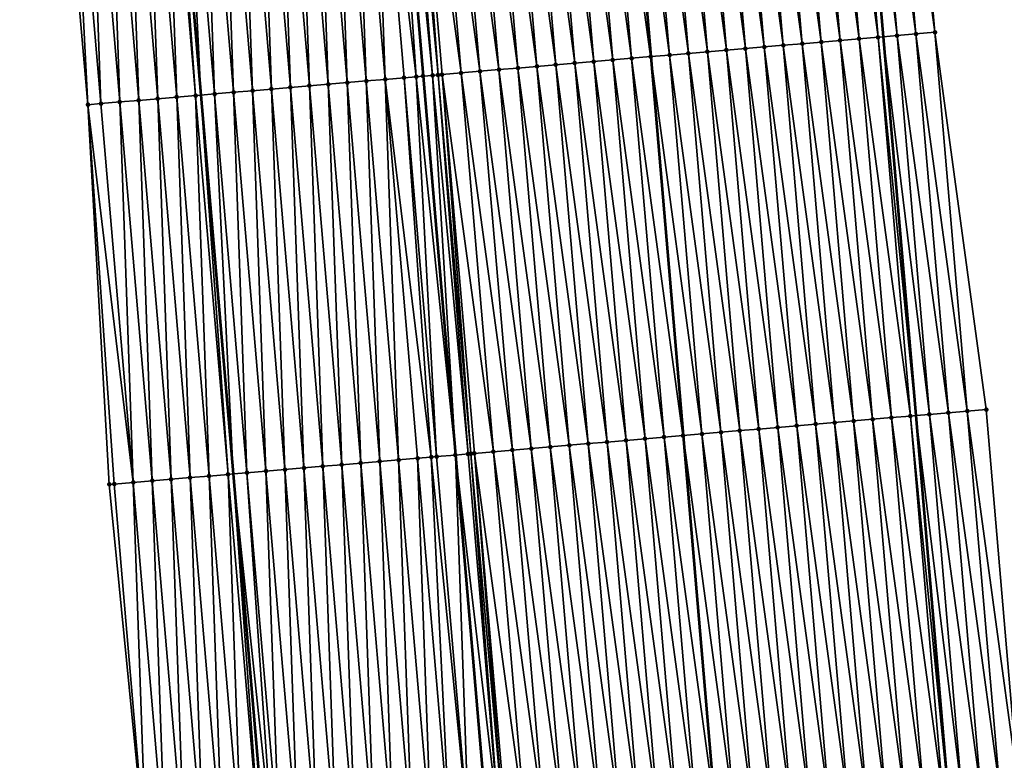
# Model space of a CAD drawing. Header units: feet. Extents: x 2010743 to 2022806, y 818705 to 837694.
# Tile 468 of 531: x 2011337 to 2011389, y 835294 to 835333. Entities that reach past the tile are written whole.
import ezdxf

# ---------------------------------------------------------------- set-up
doc = ezdxf.new("R2010")
doc.units = ezdxf.units.FT
doc.header["$MEASUREMENT"] = 0
for name, color, linetype, lineweight in [('EP_Travel Lane', 172, 'Continuous', 53), ('Road Shots', 141, 'Continuous', 100), ('STRIPING', 60, 'Continuous', 53)]:
    doc.layers.add(name, color=color, linetype=linetype, lineweight=lineweight)
doc.layers.add('I-77-MM17-21_NB-Surface-Border', color=7, linetype='Continuous')
doc.layers.add('I-77-MM17-21_NB-Surface-TIN', color=7, linetype='Continuous')

msp = doc.modelspace()

# ---------------------------------------------------------------- linework, layer by layer
at = {"layer": 'EP_Travel Lane'}
for points in [[(2011379.312, 835372.214, 318.371), (2011381.056, 835352.225, 318.031), (2011382.767, 835332.301, 317.694), (2011384.479, 835312.378, 317.312), (2011386.19, 835292.454, 316.967), (2011387.882, 835272.486, 316.613), (2011389.546, 835252.558, 316.264), (2011391.209, 835232.631, 315.902), (2011392.873, 835212.703, 315.569), (2011394.511, 835192.678, 315.213), (2011396.105, 835172.745, 314.846), (2011397.698, 835152.812, 314.476), (2011399.292, 835132.879, 314.135), (2011400.636, 835112.865, 313.791), (2011402.157, 835092.926, 313.419), (2011403.665, 835072.96, 313.042), (2011405.164, 835053.02, 312.71), (2011406.664, 835033.079, 312.361), (2011408.155, 835013.121, 312.006), (2011409.641, 834993.18, 311.649), (2011411.127, 834973.239, 311.263), (2011412.568, 834953.201, 310.905), (2011413.972, 834933.254, 310.525), (2011415.376, 834913.306, 310.196)], [(2011343.471, 835369.036, 318.673), (2011345.202, 835349.156, 318.333), (2011346.905, 835329.233, 317.953), (2011348.607, 835309.308, 317.598), (2011350.309, 835289.384, 317.24), (2011351.991, 835269.485, 316.885), (2011353.655, 835249.557, 316.548), (2011355.318, 835229.63, 316.166), (2011356.982, 835209.702, 315.817), (2011358.606, 835189.83, 315.464), (2011360.193, 835169.896, 315.119), (2011361.781, 835149.962, 314.759), (2011363.368, 835130.029, 314.388), (2011364.863, 835110.128, 314.021), (2011366.386, 835090.189, 313.681), (2011367.893, 835070.265, 313.337), (2011369.392, 835050.324, 312.984), (2011370.892, 835030.384, 312.62), (2011372.381, 835010.453, 312.287), (2011373.864, 834990.511, 311.941), (2011375.348, 834970.57, 311.56), (2011376.748, 834950.679, 311.193), (2011378.111, 834930.729, 310.823), (2011379.473, 834910.778, 310.478)]]:
    msp.add_polyline3d(points, dxfattribs=at)
at = {"layer": 'I-77-MM17-21_NB-Surface-Border', "color": 3, "linetype": 'Continuous', "lineweight": -3}
for points in [[(2011380.052, 835372.28, 318.349), (2011383.785, 835352.46, 317.933), (2011385.487, 835332.535, 317.594), (2011388.186, 835312.697, 317.177), (2011389.888, 835292.773, 316.824), (2011392.573, 835272.881, 316.432), (2011394.237, 835252.953, 316.074), (2011395.9, 835233.026, 315.722), (2011397.564, 835213.098, 315.381), (2011398.201, 835192.973, 315.069), (2011399.779, 835173.039, 314.697), (2011400.361, 835153.025, 314.383), (2011401.94, 835133.09, 314.039)], [(2011373.638, 834910.372, 310.299), (2011371.915, 834930.297, 310.642), (2011370.068, 834950.213, 310.995), (2011368.994, 834970.1, 311.378), (2011367.509, 834990.041, 311.738), (2011366.025, 835009.983, 312.086), (2011364.536, 835029.909, 312.431), (2011363.037, 835049.85, 312.781), (2011360.998, 835069.75, 313.11), (2011360.425, 835089.737, 313.503), (2011358.792, 835109.668, 313.849), (2011357.502, 835129.568, 314.203), (2011355.591, 835149.476, 314.562), (2011353.715, 835169.387, 314.903), (2011352.345, 835189.337, 315.276), (2011350.727, 835209.183, 315.635), (2011349.064, 835229.111, 315.98), (2011347.4, 835249.038, 316.356), (2011345.736, 835268.966, 316.708), (2011344.055, 835288.853, 317.055), (2011342.09, 835308.755, 317.397), (2011340.966, 835328.728, 317.775), (2011339.235, 835348.65, 318.143), (2011337.381, 835368.501, 318.484)]]:
    msp.add_polyline3d(points, dxfattribs=at)
at = {"layer": 'I-77-MM17-21_NB-Surface-TIN', "color": 128, "linetype": 'Continuous', "lineweight": -3}
for points in [[(2011381.502, 835332.192, 317.731), (2011379.8, 835352.117, 318.064), (2011378.803, 835352.032, 318.08)], [(2011382.498, 835332.278, 317.703), (2011380.796, 835352.203, 318.039), (2011379.8, 835352.117, 318.064)], [(2011381.502, 835332.192, 317.731), (2011382.498, 835332.278, 317.703), (2011379.8, 835352.117, 318.064)], [(2011380.796, 835352.203, 318.039), (2011382.767, 835332.301, 317.694), (2011381.056, 835352.225, 318.031)], [(2011382.498, 835332.278, 317.703), (2011382.767, 835332.301, 317.694), (2011380.796, 835352.203, 318.039)], [(2011383.495, 835332.364, 317.67), (2011381.792, 835352.288, 318.007), (2011381.056, 835352.225, 318.031)], [(2011383.495, 835332.364, 317.67), (2011381.056, 835352.225, 318.031), (2011382.767, 835332.301, 317.694)], [(2011384.491, 835332.449, 317.634), (2011382.789, 835352.374, 317.971), (2011381.792, 835352.288, 318.007)], [(2011383.495, 835332.364, 317.67), (2011384.491, 835332.449, 317.634), (2011381.792, 835352.288, 318.007)], [(2011385.487, 835332.535, 317.594), (2011383.785, 835352.46, 317.933), (2011382.789, 835352.374, 317.971)], [(2011384.491, 835332.449, 317.634), (2011385.487, 835332.535, 317.594), (2011382.789, 835352.374, 317.971)], [(2011375.524, 835331.68, 317.825), (2011373.822, 835351.605, 318.161), (2011372.825, 835351.519, 318.178)], [(2011376.52, 835331.765, 317.813), (2011374.818, 835351.69, 318.145), (2011373.822, 835351.605, 318.161)], [(2011375.524, 835331.68, 317.825), (2011376.52, 835331.765, 317.813), (2011373.822, 835351.605, 318.161)], [(2011377.517, 835331.851, 317.799), (2011375.814, 835351.775, 318.128), (2011374.818, 835351.69, 318.145)], [(2011376.52, 835331.765, 317.813), (2011377.517, 835331.851, 317.799), (2011374.818, 835351.69, 318.145)], [(2011378.513, 835331.936, 317.783), (2011376.811, 835351.861, 318.111), (2011375.814, 835351.775, 318.128)], [(2011377.517, 835331.851, 317.799), (2011378.513, 835331.936, 317.783), (2011375.814, 835351.775, 318.128)], [(2011379.509, 835332.021, 317.766), (2011377.807, 835351.946, 318.095), (2011376.811, 835351.861, 318.111)], [(2011378.513, 835331.936, 317.783), (2011379.509, 835332.021, 317.766), (2011376.811, 835351.861, 318.111)], [(2011380.506, 835332.107, 317.75), (2011378.803, 835352.032, 318.08), (2011377.807, 835351.946, 318.095)], [(2011379.509, 835332.021, 317.766), (2011380.506, 835332.107, 317.75), (2011377.807, 835351.946, 318.095)], [(2011380.506, 835332.107, 317.75), (2011381.502, 835332.192, 317.731), (2011378.803, 835352.032, 318.08)], [(2011369.546, 835331.168, 317.917), (2011367.844, 835351.092, 318.28), (2011366.847, 835351.006, 318.295)], [(2011370.542, 835331.253, 317.897), (2011368.84, 835351.177, 318.26), (2011367.844, 835351.092, 318.28)], [(2011369.546, 835331.168, 317.917), (2011370.542, 835331.253, 317.897), (2011367.844, 835351.092, 318.28)], [(2011368.84, 835351.177, 318.26), (2011370.553, 835331.254, 317.897), (2011368.851, 835351.178, 318.26)], [(2011370.542, 835331.253, 317.897), (2011370.553, 835331.254, 317.897), (2011368.84, 835351.177, 318.26)], [(2011371.539, 835331.338, 317.888), (2011369.836, 835351.263, 318.241), (2011368.851, 835351.178, 318.26)], [(2011371.539, 835331.338, 317.888), (2011368.851, 835351.178, 318.26), (2011370.553, 835331.254, 317.897)], [(2011372.535, 835331.424, 317.873), (2011370.833, 835351.348, 318.221), (2011369.836, 835351.263, 318.241)], [(2011371.539, 835331.338, 317.888), (2011372.535, 835331.424, 317.873), (2011369.836, 835351.263, 318.241)], [(2011373.531, 835331.509, 317.856), (2011371.829, 835351.434, 318.199), (2011370.833, 835351.348, 318.221)], [(2011372.535, 835331.424, 317.873), (2011373.531, 835331.509, 317.856), (2011370.833, 835351.348, 318.221)], [(2011374.528, 835331.595, 317.841), (2011372.825, 835351.519, 318.178), (2011371.829, 835351.434, 318.199)], [(2011373.531, 835331.509, 317.856), (2011374.528, 835331.595, 317.841), (2011371.829, 835351.434, 318.199)], [(2011374.528, 835331.595, 317.841), (2011375.524, 835331.68, 317.825), (2011372.825, 835351.519, 318.178)], [(2011363.568, 835330.655, 318.016), (2011361.866, 835350.579, 318.383), (2011360.869, 835350.494, 318.401)], [(2011364.564, 835330.74, 317.998), (2011362.862, 835350.665, 318.364), (2011361.866, 835350.579, 318.383)], [(2011363.568, 835330.655, 318.016), (2011364.564, 835330.74, 317.998), (2011361.866, 835350.579, 318.383)], [(2011365.56, 835330.826, 317.98), (2011363.858, 835350.75, 318.345), (2011362.862, 835350.665, 318.364)], [(2011364.564, 835330.74, 317.998), (2011365.56, 835330.826, 317.98), (2011362.862, 835350.665, 318.364)], [(2011366.557, 835330.911, 317.962), (2011364.855, 835350.835, 318.327), (2011363.858, 835350.75, 318.345)], [(2011365.56, 835330.826, 317.98), (2011366.557, 835330.911, 317.962), (2011363.858, 835350.75, 318.345)], [(2011367.553, 835330.997, 317.946), (2011365.851, 835350.921, 318.31), (2011364.855, 835350.835, 318.327)], [(2011366.557, 835330.911, 317.962), (2011367.553, 835330.997, 317.946), (2011364.855, 835350.835, 318.327)], [(2011368.55, 835331.082, 317.932), (2011366.847, 835351.006, 318.295), (2011365.851, 835350.921, 318.31)], [(2011367.553, 835330.997, 317.946), (2011368.55, 835331.082, 317.932), (2011365.851, 835350.921, 318.31)], [(2011368.55, 835331.082, 317.932), (2011369.546, 835331.168, 317.917), (2011366.847, 835351.006, 318.295)], [(2011356.593, 835330.058, 318.058), (2011355.888, 835350.067, 318.451), (2011354.891, 835349.982, 318.435)], [(2011358.229, 835330.198, 318.084), (2011356.884, 835350.152, 318.461), (2011355.888, 835350.067, 318.451)], [(2011356.593, 835330.058, 318.058), (2011357.59, 835330.143, 318.076), (2011355.888, 835350.067, 318.451)], [(2011357.59, 835330.143, 318.076), (2011358.229, 835330.198, 318.084), (2011355.888, 835350.067, 318.451)], [(2011357.086, 835350.169, 318.463), (2011356.884, 835350.152, 318.461), (2011358.586, 835330.228, 318.087)], [(2011358.229, 835330.198, 318.084), (2011358.586, 835330.228, 318.087), (2011356.884, 835350.152, 318.461)], [(2011359.081, 835330.27, 318.088), (2011357.498, 835350.204, 318.464), (2011357.086, 835350.169, 318.463)], [(2011359.081, 835330.27, 318.088), (2011357.086, 835350.169, 318.463), (2011358.586, 835330.228, 318.087)], [(2011359.377, 835330.296, 318.088), (2011357.66, 835350.218, 318.464), (2011357.498, 835350.204, 318.464)], [(2011359.081, 835330.27, 318.088), (2011359.377, 835330.296, 318.088), (2011357.498, 835350.204, 318.464)], [(2011359.377, 835330.296, 318.088), (2011357.88, 835350.237, 318.463), (2011357.66, 835350.218, 318.464)], [(2011360.579, 835330.399, 318.071), (2011358.877, 835350.323, 318.445), (2011357.88, 835350.237, 318.463)], [(2011359.377, 835330.296, 318.088), (2011359.582, 835330.313, 318.086), (2011357.88, 835350.237, 318.463)], [(2011359.582, 835330.313, 318.086), (2011360.579, 835330.399, 318.071), (2011357.88, 835350.237, 318.463)], [(2011361.575, 835330.484, 318.053), (2011359.873, 835350.408, 318.422), (2011358.877, 835350.323, 318.445)], [(2011360.579, 835330.399, 318.071), (2011361.575, 835330.484, 318.053), (2011358.877, 835350.323, 318.445)], [(2011362.571, 835330.57, 318.035), (2011360.869, 835350.494, 318.401), (2011359.873, 835350.408, 318.422)], [(2011361.575, 835330.484, 318.053), (2011362.571, 835330.57, 318.035), (2011359.873, 835350.408, 318.422)], [(2011363.568, 835330.655, 318.016), (2011360.869, 835350.494, 318.401), (2011362.571, 835330.57, 318.035)], [(2011350.615, 835329.549, 317.998), (2011349.909, 835349.558, 318.384), (2011348.913, 835349.473, 318.375)], [(2011351.611, 835329.634, 318.006), (2011350.906, 835349.643, 318.392), (2011349.909, 835349.558, 318.384)], [(2011350.615, 835329.549, 317.998), (2011351.611, 835329.634, 318.006), (2011349.909, 835349.558, 318.384)], [(2011352.608, 835329.719, 318.013), (2011351.902, 835349.728, 318.399), (2011350.906, 835349.643, 318.392)], [(2011351.611, 835329.634, 318.006), (2011352.608, 835329.719, 318.013), (2011350.906, 835349.643, 318.392)], [(2011353.604, 835329.804, 318.022), (2011352.898, 835349.813, 318.408), (2011351.902, 835349.728, 318.399)], [(2011352.608, 835329.719, 318.013), (2011353.604, 835329.804, 318.022), (2011351.902, 835349.728, 318.399)], [(2011354.6, 835329.889, 318.03), (2011353.895, 835349.897, 318.419), (2011352.898, 835349.813, 318.408)], [(2011353.604, 835329.804, 318.022), (2011354.6, 835329.889, 318.03), (2011352.898, 835349.813, 318.408)], [(2011355.597, 835329.974, 318.042), (2011354.891, 835349.982, 318.435), (2011353.895, 835349.897, 318.419)], [(2011354.6, 835329.889, 318.03), (2011355.597, 835329.974, 318.042), (2011353.895, 835349.897, 318.419)], [(2011355.597, 835329.974, 318.042), (2011356.593, 835330.058, 318.058), (2011354.891, 835349.982, 318.435)], [(2011344.637, 835329.04, 317.899), (2011343.931, 835349.048, 318.308), (2011342.934, 835348.964, 318.271)], [(2011345.633, 835329.124, 317.925), (2011344.927, 835349.133, 318.331), (2011343.931, 835349.048, 318.308)], [(2011344.637, 835329.04, 317.899), (2011345.633, 835329.124, 317.925), (2011343.931, 835349.048, 318.308)], [(2011346.629, 835329.209, 317.951), (2011345.202, 835349.156, 318.333), (2011344.927, 835349.133, 318.331)], [(2011345.633, 835329.124, 317.925), (2011346.629, 835329.209, 317.951), (2011344.927, 835349.133, 318.331)], [(2011345.924, 835349.218, 318.337), (2011345.202, 835349.156, 318.333), (2011346.905, 835329.233, 317.953)], [(2011346.629, 835329.209, 317.951), (2011346.905, 835329.233, 317.953), (2011345.202, 835349.156, 318.333)], [(2011347.626, 835329.294, 317.959), (2011346.92, 835349.303, 318.354), (2011345.924, 835349.218, 318.337)], [(2011347.626, 835329.294, 317.959), (2011345.924, 835349.218, 318.337), (2011346.905, 835329.233, 317.953)], [(2011348.622, 835329.379, 317.971), (2011347.916, 835349.388, 318.366), (2011346.92, 835349.303, 318.354)], [(2011347.626, 835329.294, 317.959), (2011348.622, 835329.379, 317.971), (2011346.92, 835349.303, 318.354)], [(2011349.619, 835329.464, 317.986), (2011348.913, 835349.473, 318.375), (2011347.916, 835349.388, 318.366)], [(2011348.622, 835329.379, 317.971), (2011349.619, 835329.464, 317.986), (2011347.916, 835349.388, 318.366)], [(2011349.619, 835329.464, 317.986), (2011350.615, 835329.549, 317.998), (2011348.913, 835349.473, 318.375)], [(2011340.966, 835328.728, 317.775), (2011339.945, 835348.71, 318.168), (2011339.235, 835348.65, 318.143)], [(2011341.647, 835328.786, 317.799), (2011340.942, 835348.795, 318.203), (2011339.945, 835348.71, 318.168)], [(2011341.647, 835328.786, 317.799), (2011339.945, 835348.71, 318.168), (2011340.966, 835328.728, 317.775)], [(2011342.644, 835328.871, 317.831), (2011341.938, 835348.879, 318.236), (2011340.942, 835348.795, 318.203)], [(2011341.647, 835328.786, 317.799), (2011342.644, 835328.871, 317.831), (2011340.942, 835348.795, 318.203)], [(2011343.64, 835328.955, 317.864), (2011342.934, 835348.964, 318.271), (2011341.938, 835348.879, 318.236)], [(2011342.644, 835328.871, 317.831), (2011343.64, 835328.955, 317.864), (2011341.938, 835348.879, 318.236)], [(2011343.64, 835328.955, 317.864), (2011344.637, 835329.04, 317.899), (2011342.934, 835348.964, 318.271)], [(2011386.193, 835312.526, 317.252), (2011384.491, 835332.449, 317.634), (2011383.495, 835332.364, 317.67)], [(2011387.189, 835312.612, 317.214), (2011385.487, 835332.535, 317.594), (2011384.491, 835332.449, 317.634)], [(2011386.193, 835312.526, 317.252), (2011387.189, 835312.612, 317.214), (2011384.491, 835332.449, 317.634)], [(2011387.189, 835312.612, 317.214), (2011388.186, 835312.697, 317.177), (2011385.487, 835332.535, 317.594)], [(2011380.215, 835312.012, 317.403), (2011378.513, 835331.936, 317.783), (2011377.517, 835331.851, 317.799)], [(2011381.212, 835312.098, 317.386), (2011379.509, 835332.021, 317.766), (2011378.513, 835331.936, 317.783)], [(2011380.215, 835312.012, 317.403), (2011381.212, 835312.098, 317.386), (2011378.513, 835331.936, 317.783)], [(2011382.208, 835312.183, 317.367), (2011380.506, 835332.107, 317.75), (2011379.509, 835332.021, 317.766)], [(2011381.212, 835312.098, 317.386), (2011382.208, 835312.183, 317.367), (2011379.509, 835332.021, 317.766)], [(2011383.204, 835312.269, 317.348), (2011381.502, 835332.192, 317.731), (2011380.506, 835332.107, 317.75)], [(2011382.208, 835312.183, 317.367), (2011383.204, 835312.269, 317.348), (2011380.506, 835332.107, 317.75)], [(2011384.201, 835312.354, 317.322), (2011382.498, 835332.278, 317.703), (2011381.502, 835332.192, 317.731)], [(2011383.204, 835312.269, 317.348), (2011384.201, 835312.354, 317.322), (2011381.502, 835332.192, 317.731)], [(2011382.498, 835332.278, 317.703), (2011384.479, 835312.378, 317.312), (2011382.767, 835332.301, 317.694)], [(2011384.201, 835312.354, 317.322), (2011384.479, 835312.378, 317.312), (2011382.498, 835332.278, 317.703)], [(2011385.197, 835312.44, 317.288), (2011383.495, 835332.364, 317.67), (2011382.767, 835332.301, 317.694)], [(2011385.197, 835312.44, 317.288), (2011382.767, 835332.301, 317.694), (2011384.479, 835312.378, 317.312)], [(2011385.197, 835312.44, 317.288), (2011386.193, 835312.526, 317.252), (2011383.495, 835332.364, 317.67)], [(2011374.237, 835311.5, 317.493), (2011372.535, 835331.424, 317.873), (2011371.539, 835331.338, 317.888)], [(2011375.233, 835311.585, 317.477), (2011373.531, 835331.509, 317.856), (2011372.535, 835331.424, 317.873)], [(2011374.237, 835311.5, 317.493), (2011375.233, 835311.585, 317.477), (2011372.535, 835331.424, 317.873)], [(2011376.23, 835311.671, 317.462), (2011374.528, 835331.595, 317.841), (2011373.531, 835331.509, 317.856)], [(2011375.233, 835311.585, 317.477), (2011376.23, 835311.671, 317.462), (2011373.531, 835331.509, 317.856)], [(2011377.226, 835311.756, 317.444), (2011375.524, 835331.68, 317.825), (2011374.528, 835331.595, 317.841)], [(2011376.23, 835311.671, 317.462), (2011377.226, 835311.756, 317.444), (2011374.528, 835331.595, 317.841)], [(2011378.222, 835311.841, 317.431), (2011376.52, 835331.765, 317.813), (2011375.524, 835331.68, 317.825)], [(2011377.226, 835311.756, 317.444), (2011378.222, 835311.841, 317.431), (2011375.524, 835331.68, 317.825)], [(2011379.219, 835311.927, 317.419), (2011377.517, 835331.851, 317.799), (2011376.52, 835331.765, 317.813)], [(2011378.222, 835311.841, 317.431), (2011379.219, 835311.927, 317.419), (2011376.52, 835331.765, 317.813)], [(2011379.219, 835311.927, 317.419), (2011380.215, 835312.012, 317.403), (2011377.517, 835331.851, 317.799)], [(2011368.259, 835310.987, 317.605), (2011366.557, 835330.911, 317.962), (2011365.56, 835330.826, 317.98)], [(2011369.255, 835311.073, 317.588), (2011367.553, 835330.997, 317.946), (2011366.557, 835330.911, 317.962)], [(2011368.259, 835310.987, 317.605), (2011369.255, 835311.073, 317.588), (2011366.557, 835330.911, 317.962)], [(2011370.252, 835311.158, 317.571), (2011368.55, 835331.082, 317.932), (2011367.553, 835330.997, 317.946)], [(2011369.255, 835311.073, 317.588), (2011370.252, 835311.158, 317.571), (2011367.553, 835330.997, 317.946)], [(2011371.248, 835311.243, 317.556), (2011369.546, 835331.168, 317.917), (2011368.55, 835331.082, 317.932)], [(2011370.252, 835311.158, 317.571), (2011371.248, 835311.243, 317.556), (2011368.55, 835331.082, 317.932)], [(2011372.244, 835311.329, 317.535), (2011370.542, 835331.253, 317.897), (2011369.546, 835331.168, 317.917)], [(2011371.248, 835311.243, 317.556), (2011372.244, 835311.329, 317.535), (2011369.546, 835331.168, 317.917)], [(2011370.542, 835331.253, 317.897), (2011372.255, 835311.33, 317.535), (2011370.553, 835331.254, 317.897)], [(2011372.244, 835311.329, 317.535), (2011372.255, 835311.33, 317.535), (2011370.542, 835331.253, 317.897)], [(2011373.241, 835311.414, 317.517), (2011371.539, 835331.338, 317.888), (2011370.553, 835331.254, 317.897)], [(2011373.241, 835311.414, 317.517), (2011370.553, 835331.254, 317.897), (2011372.255, 835311.33, 317.535)], [(2011373.241, 835311.414, 317.517), (2011374.237, 835311.5, 317.493), (2011371.539, 835331.338, 317.888)], [(2011362.281, 835310.474, 317.72), (2011360.579, 835330.399, 318.071), (2011359.582, 835330.313, 318.086)], [(2011363.277, 835310.56, 317.699), (2011361.575, 835330.484, 318.053), (2011360.579, 835330.399, 318.071)], [(2011362.281, 835310.474, 317.72), (2011363.277, 835310.56, 317.699), (2011360.579, 835330.399, 318.071)], [(2011364.274, 835310.645, 317.678), (2011362.571, 835330.57, 318.035), (2011361.575, 835330.484, 318.053)], [(2011364.274, 835310.645, 317.678), (2011361.575, 835330.484, 318.053), (2011363.277, 835310.56, 317.699)], [(2011365.27, 835310.731, 317.658), (2011363.568, 835330.655, 318.016), (2011362.571, 835330.57, 318.035)], [(2011364.274, 835310.645, 317.678), (2011365.27, 835310.731, 317.658), (2011362.571, 835330.57, 318.035)], [(2011366.266, 835310.816, 317.641), (2011364.564, 835330.74, 317.998), (2011363.568, 835330.655, 318.016)], [(2011365.27, 835310.731, 317.658), (2011366.266, 835310.816, 317.641), (2011363.568, 835330.655, 318.016)], [(2011367.263, 835310.902, 317.622), (2011365.56, 835330.826, 317.98), (2011364.564, 835330.74, 317.998)], [(2011366.266, 835310.816, 317.641), (2011367.263, 835310.902, 317.622), (2011364.564, 835330.74, 317.998)], [(2011367.263, 835310.902, 317.622), (2011368.259, 835310.987, 317.605), (2011365.56, 835330.826, 317.98)], [(2011355.306, 835309.879, 317.674), (2011354.6, 835329.889, 318.03), (2011353.604, 835329.804, 318.022)], [(2011356.303, 835309.964, 317.681), (2011355.597, 835329.974, 318.042), (2011354.6, 835329.889, 318.03)], [(2011355.306, 835309.879, 317.674), (2011356.303, 835309.964, 317.681), (2011354.6, 835329.889, 318.03)], [(2011357.299, 835310.049, 317.693), (2011356.593, 835330.058, 318.058), (2011355.597, 835329.974, 318.042)], [(2011356.303, 835309.964, 317.681), (2011357.299, 835310.049, 317.693), (2011355.597, 835329.974, 318.042)], [(2011359.012, 835310.195, 317.72), (2011357.59, 835330.143, 318.076), (2011356.593, 835330.058, 318.058)], [(2011357.299, 835310.049, 317.693), (2011358.295, 835310.134, 317.707), (2011356.593, 835330.058, 318.058)], [(2011358.295, 835310.134, 317.707), (2011359.012, 835310.195, 317.72), (2011356.593, 835330.058, 318.058)], [(2011359.292, 835310.219, 317.726), (2011358.229, 835330.198, 318.084), (2011357.59, 835330.143, 318.076)], [(2011359.012, 835310.195, 317.72), (2011359.292, 835310.219, 317.726), (2011357.59, 835330.143, 318.076)], [(2011358.229, 835330.198, 318.084), (2011360.288, 835310.304, 317.734), (2011358.586, 835330.228, 318.087)], [(2011359.292, 835310.219, 317.726), (2011360.288, 835310.304, 317.734), (2011358.229, 835330.198, 318.084)], [(2011359.081, 835330.27, 318.088), (2011358.586, 835330.228, 318.087), (2011360.288, 835310.304, 317.734)], [(2011360.954, 835310.361, 317.738), (2011359.377, 835330.296, 318.088), (2011359.081, 835330.27, 318.088)], [(2011360.954, 835310.361, 317.738), (2011359.081, 835330.27, 318.088), (2011360.288, 835310.304, 317.734)], [(2011361.103, 835310.373, 317.738), (2011359.582, 835330.313, 318.086), (2011359.377, 835330.296, 318.088)], [(2011360.954, 835310.361, 317.738), (2011361.103, 835310.373, 317.738), (2011359.377, 835330.296, 318.088)], [(2011361.103, 835310.373, 317.738), (2011361.285, 835310.389, 317.736), (2011359.582, 835330.313, 318.086)], [(2011361.285, 835310.389, 317.736), (2011362.281, 835310.474, 317.72), (2011359.582, 835330.313, 318.086)], [(2011349.328, 835309.37, 317.603), (2011348.622, 835329.379, 317.971), (2011347.626, 835329.294, 317.959)], [(2011350.324, 835309.455, 317.618), (2011349.619, 835329.464, 317.986), (2011348.622, 835329.379, 317.971)], [(2011349.328, 835309.37, 317.603), (2011350.324, 835309.455, 317.618), (2011348.622, 835329.379, 317.971)], [(2011351.321, 835309.54, 317.634), (2011350.615, 835329.549, 317.998), (2011349.619, 835329.464, 317.986)], [(2011350.324, 835309.455, 317.618), (2011351.321, 835309.54, 317.634), (2011349.619, 835329.464, 317.986)], [(2011352.317, 835309.624, 317.645), (2011351.611, 835329.634, 318.006), (2011350.615, 835329.549, 317.998)], [(2011351.321, 835309.54, 317.634), (2011352.317, 835309.624, 317.645), (2011350.615, 835329.549, 317.998)], [(2011353.314, 835309.709, 317.658), (2011352.608, 835329.719, 318.013), (2011351.611, 835329.634, 318.006)], [(2011352.317, 835309.624, 317.645), (2011353.314, 835309.709, 317.658), (2011351.611, 835329.634, 318.006)], [(2011354.31, 835309.794, 317.666), (2011353.604, 835329.804, 318.022), (2011352.608, 835329.719, 318.013)], [(2011353.314, 835309.709, 317.658), (2011354.31, 835309.794, 317.666), (2011352.608, 835329.719, 318.013)], [(2011354.31, 835309.794, 317.666), (2011355.306, 835309.879, 317.674), (2011353.604, 835329.804, 318.022)], [(2011343.35, 835308.862, 317.441), (2011341.647, 835328.786, 317.799), (2011340.966, 835328.728, 317.775)], [(2011343.35, 835308.862, 317.441), (2011342.644, 835328.871, 317.831), (2011341.647, 835328.786, 317.799)], [(2011344.346, 835308.947, 317.474), (2011343.64, 835328.955, 317.864), (2011342.644, 835328.871, 317.831)], [(2011343.35, 835308.862, 317.441), (2011344.346, 835308.947, 317.474), (2011342.644, 835328.871, 317.831)], [(2011345.342, 835309.031, 317.51), (2011344.637, 835329.04, 317.899), (2011343.64, 835328.955, 317.864)], [(2011344.346, 835308.947, 317.474), (2011345.342, 835309.031, 317.51), (2011343.64, 835328.955, 317.864)], [(2011346.339, 835309.116, 317.54), (2011345.633, 835329.124, 317.925), (2011344.637, 835329.04, 317.899)], [(2011345.342, 835309.031, 317.51), (2011346.339, 835309.116, 317.54), (2011344.637, 835329.04, 317.899)], [(2011347.335, 835309.2, 317.569), (2011346.629, 835329.209, 317.951), (2011345.633, 835329.124, 317.925)], [(2011346.339, 835309.116, 317.54), (2011347.335, 835309.2, 317.569), (2011345.633, 835329.124, 317.925)], [(2011348.332, 835309.285, 317.596), (2011346.905, 835329.233, 317.953), (2011346.629, 835329.209, 317.951)], [(2011347.335, 835309.2, 317.569), (2011348.332, 835309.285, 317.596), (2011346.629, 835329.209, 317.951)], [(2011347.626, 835329.294, 317.959), (2011346.905, 835329.233, 317.953), (2011348.607, 835309.308, 317.598)], [(2011348.332, 835309.285, 317.596), (2011348.607, 835309.308, 317.598), (2011346.905, 835329.233, 317.953)], [(2011349.328, 835309.37, 317.603), (2011347.626, 835329.294, 317.959), (2011348.607, 835309.308, 317.598)], [(2011342.353, 835308.777, 317.407), (2011340.966, 835328.728, 317.775), (2011342.09, 835308.755, 317.397)], [(2011342.353, 835308.777, 317.407), (2011343.35, 835308.862, 317.441), (2011340.966, 835328.728, 317.775)], [(2011384.906, 835292.344, 317.003), (2011383.204, 835312.269, 317.348), (2011382.208, 835312.183, 317.367)], [(2011385.903, 835292.43, 316.976), (2011384.201, 835312.354, 317.322), (2011383.204, 835312.269, 317.348)], [(2011384.906, 835292.344, 317.003), (2011385.903, 835292.43, 316.976), (2011383.204, 835312.269, 317.348)], [(2011384.201, 835312.354, 317.322), (2011386.19, 835292.454, 316.967), (2011384.479, 835312.378, 317.312)], [(2011385.903, 835292.43, 316.976), (2011386.19, 835292.454, 316.967), (2011384.201, 835312.354, 317.322)], [(2011386.899, 835292.515, 316.947), (2011385.197, 835312.44, 317.288), (2011384.479, 835312.378, 317.312)], [(2011386.899, 835292.515, 316.947), (2011384.479, 835312.378, 317.312), (2011386.19, 835292.454, 316.967)], [(2011387.895, 835292.601, 316.911), (2011386.193, 835312.526, 317.252), (2011385.197, 835312.44, 317.288)], [(2011386.899, 835292.515, 316.947), (2011387.895, 835292.601, 316.911), (2011385.197, 835312.44, 317.288)], [(2011388.892, 835292.687, 316.868), (2011387.189, 835312.612, 317.214), (2011386.193, 835312.526, 317.252)], [(2011387.895, 835292.601, 316.911), (2011388.892, 835292.687, 316.868), (2011386.193, 835312.526, 317.252)], [(2011389.888, 835292.773, 316.824), (2011388.186, 835312.697, 317.177), (2011387.189, 835312.612, 317.214)], [(2011388.892, 835292.687, 316.868), (2011389.888, 835292.773, 316.824), (2011387.189, 835312.612, 317.214)], [(2011378.928, 835291.832, 317.09), (2011377.226, 835311.756, 317.444), (2011376.23, 835311.671, 317.462)], [(2011379.925, 835291.917, 317.078), (2011378.222, 835311.841, 317.431), (2011377.226, 835311.756, 317.444)], [(2011378.928, 835291.832, 317.09), (2011379.925, 835291.917, 317.078), (2011377.226, 835311.756, 317.444)], [(2011380.921, 835292.003, 317.065), (2011379.219, 835311.927, 317.419), (2011378.222, 835311.841, 317.431)], [(2011379.925, 835291.917, 317.078), (2011380.921, 835292.003, 317.065), (2011378.222, 835311.841, 317.431)], [(2011381.917, 835292.088, 317.052), (2011380.215, 835312.012, 317.403), (2011379.219, 835311.927, 317.419)], [(2011380.921, 835292.003, 317.065), (2011381.917, 835292.088, 317.052), (2011379.219, 835311.927, 317.419)], [(2011382.914, 835292.173, 317.038), (2011381.212, 835312.098, 317.386), (2011380.215, 835312.012, 317.403)], [(2011381.917, 835292.088, 317.052), (2011382.914, 835292.173, 317.038), (2011380.215, 835312.012, 317.403)], [(2011383.91, 835292.259, 317.021), (2011382.208, 835312.183, 317.367), (2011381.212, 835312.098, 317.386)], [(2011382.914, 835292.173, 317.038), (2011383.91, 835292.259, 317.021), (2011381.212, 835312.098, 317.386)], [(2011383.91, 835292.259, 317.021), (2011384.906, 835292.344, 317.003), (2011382.208, 835312.183, 317.367)], [(2011372.95, 835291.319, 317.206), (2011371.248, 835311.243, 317.556), (2011370.252, 835311.158, 317.571)], [(2011373.947, 835291.405, 317.184), (2011372.244, 835311.329, 317.535), (2011371.248, 835311.243, 317.556)], [(2011372.95, 835291.319, 317.206), (2011373.947, 835291.405, 317.184), (2011371.248, 835311.243, 317.556)], [(2011372.244, 835311.329, 317.535), (2011373.957, 835291.405, 317.184), (2011372.255, 835311.33, 317.535)], [(2011373.947, 835291.405, 317.184), (2011373.957, 835291.405, 317.184), (2011372.244, 835311.329, 317.535)], [(2011374.943, 835291.49, 317.163), (2011373.241, 835311.414, 317.517), (2011372.255, 835311.33, 317.535)], [(2011374.943, 835291.49, 317.163), (2011372.255, 835311.33, 317.535), (2011373.957, 835291.405, 317.184)], [(2011375.939, 835291.576, 317.14), (2011374.237, 835311.5, 317.493), (2011373.241, 835311.414, 317.517)], [(2011374.943, 835291.49, 317.163), (2011375.939, 835291.576, 317.14), (2011373.241, 835311.414, 317.517)], [(2011376.936, 835291.661, 317.123), (2011375.233, 835311.585, 317.477), (2011374.237, 835311.5, 317.493)], [(2011375.939, 835291.576, 317.14), (2011376.936, 835291.661, 317.123), (2011374.237, 835311.5, 317.493)], [(2011377.932, 835291.746, 317.107), (2011376.23, 835311.671, 317.462), (2011375.233, 835311.585, 317.477)], [(2011376.936, 835291.661, 317.123), (2011377.932, 835291.746, 317.107), (2011375.233, 835311.585, 317.477)], [(2011377.932, 835291.746, 317.107), (2011378.928, 835291.832, 317.09), (2011376.23, 835311.671, 317.462)], [(2011366.972, 835290.807, 317.304), (2011365.27, 835310.731, 317.658), (2011364.274, 835310.645, 317.678)], [(2011367.969, 835290.892, 317.288), (2011366.266, 835310.816, 317.641), (2011365.27, 835310.731, 317.658)], [(2011366.972, 835290.807, 317.304), (2011367.969, 835290.892, 317.288), (2011365.27, 835310.731, 317.658)], [(2011368.965, 835290.977, 317.268), (2011367.263, 835310.902, 317.622), (2011366.266, 835310.816, 317.641)], [(2011367.969, 835290.892, 317.288), (2011368.965, 835290.977, 317.268), (2011366.266, 835310.816, 317.641)], [(2011369.961, 835291.063, 317.252), (2011368.259, 835310.987, 317.605), (2011367.263, 835310.902, 317.622)], [(2011368.965, 835290.977, 317.268), (2011369.961, 835291.063, 317.252), (2011367.263, 835310.902, 317.622)], [(2011370.958, 835291.148, 317.234), (2011369.255, 835311.073, 317.588), (2011368.259, 835310.987, 317.605)], [(2011369.961, 835291.063, 317.252), (2011370.958, 835291.148, 317.234), (2011368.259, 835310.987, 317.605)], [(2011371.954, 835291.234, 317.218), (2011370.252, 835311.158, 317.571), (2011369.255, 835311.073, 317.588)], [(2011370.958, 835291.148, 317.234), (2011371.954, 835291.234, 317.218), (2011369.255, 835311.073, 317.588)], [(2011371.954, 835291.234, 317.218), (2011372.95, 835291.319, 317.206), (2011370.252, 835311.158, 317.571)], [(2011359.998, 835290.21, 317.352), (2011359.012, 835310.195, 317.72), (2011358.295, 835310.134, 317.707)], [(2011360.994, 835290.295, 317.368), (2011359.292, 835310.219, 317.726), (2011359.012, 835310.195, 317.72)], [(2011359.998, 835290.21, 317.352), (2011360.994, 835290.295, 317.368), (2011359.012, 835310.195, 317.72)], [(2011360.994, 835290.295, 317.368), (2011360.288, 835310.304, 317.734), (2011359.292, 835310.219, 317.726)], [(2011362.623, 835290.434, 317.38), (2011360.954, 835310.361, 317.738), (2011360.288, 835310.304, 317.734)], [(2011362.623, 835290.434, 317.38), (2011360.288, 835310.304, 317.734), (2011361.991, 835290.38, 317.375)], [(2011360.994, 835290.295, 317.368), (2011361.991, 835290.38, 317.375), (2011360.288, 835310.304, 317.734)], [(2011362.623, 835290.434, 317.38), (2011361.103, 835310.373, 317.738), (2011360.954, 835310.361, 317.738)], [(2011362.856, 835290.453, 317.38), (2011361.285, 835310.389, 317.736), (2011361.103, 835310.373, 317.738)], [(2011362.623, 835290.434, 317.38), (2011362.856, 835290.453, 317.38), (2011361.103, 835310.373, 317.738)], [(2011363.983, 835290.55, 317.362), (2011362.281, 835310.474, 317.72), (2011361.285, 835310.389, 317.736)], [(2011362.987, 835290.465, 317.379), (2011361.285, 835310.389, 317.736), (2011362.856, 835290.453, 317.38)], [(2011362.987, 835290.465, 317.379), (2011363.983, 835290.55, 317.362), (2011361.285, 835310.389, 317.736)], [(2011364.98, 835290.636, 317.343), (2011363.277, 835310.56, 317.699), (2011362.281, 835310.474, 317.72)], [(2011363.983, 835290.55, 317.362), (2011364.98, 835290.636, 317.343), (2011362.281, 835310.474, 317.72)], [(2011365.976, 835290.721, 317.322), (2011364.274, 835310.645, 317.678), (2011363.277, 835310.56, 317.699)], [(2011364.98, 835290.636, 317.343), (2011365.976, 835290.721, 317.322), (2011363.277, 835310.56, 317.699)], [(2011365.976, 835290.721, 317.322), (2011366.972, 835290.807, 317.304), (2011364.274, 835310.645, 317.678)], [(2011354.019, 835289.7, 317.292), (2011353.314, 835309.709, 317.658), (2011352.317, 835309.624, 317.645)], [(2011355.016, 835289.785, 317.301), (2011354.31, 835309.794, 317.666), (2011353.314, 835309.709, 317.658)], [(2011354.019, 835289.7, 317.292), (2011355.016, 835289.785, 317.301), (2011353.314, 835309.709, 317.658)], [(2011356.012, 835289.87, 317.309), (2011355.306, 835309.879, 317.674), (2011354.31, 835309.794, 317.666)], [(2011355.016, 835289.785, 317.301), (2011356.012, 835289.87, 317.309), (2011354.31, 835309.794, 317.666)], [(2011357.009, 835289.955, 317.318), (2011356.303, 835309.964, 317.681), (2011355.306, 835309.879, 317.674)], [(2011356.012, 835289.87, 317.309), (2011357.009, 835289.955, 317.318), (2011355.306, 835309.879, 317.674)], [(2011358.005, 835290.04, 317.325), (2011357.299, 835310.049, 317.693), (2011356.303, 835309.964, 317.681)], [(2011357.009, 835289.955, 317.318), (2011358.005, 835290.04, 317.325), (2011356.303, 835309.964, 317.681)], [(2011359.001, 835290.125, 317.337), (2011358.295, 835310.134, 317.707), (2011357.299, 835310.049, 317.693)], [(2011358.005, 835290.04, 317.325), (2011359.001, 835290.125, 317.337), (2011357.299, 835310.049, 317.693)], [(2011359.001, 835290.125, 317.337), (2011359.998, 835290.21, 317.352), (2011358.295, 835310.134, 317.707)], [(2011348.041, 835289.191, 317.181), (2011347.335, 835309.2, 317.569), (2011346.339, 835309.116, 317.54)], [(2011349.037, 835289.276, 317.218), (2011348.332, 835309.285, 317.596), (2011347.335, 835309.2, 317.569)], [(2011348.041, 835289.191, 317.181), (2011349.037, 835289.276, 317.218), (2011347.335, 835309.2, 317.569)], [(2011350.034, 835289.361, 317.24), (2011348.607, 835309.308, 317.598), (2011348.332, 835309.285, 317.596)], [(2011349.037, 835289.276, 317.218), (2011350.034, 835289.361, 317.24), (2011348.332, 835309.285, 317.596)], [(2011350.698, 835289.417, 317.24), (2011349.328, 835309.37, 317.603), (2011348.607, 835309.308, 317.598)], [(2011350.698, 835289.417, 317.24), (2011348.607, 835309.308, 317.598), (2011350.309, 835289.384, 317.24)], [(2011350.034, 835289.361, 317.24), (2011350.309, 835289.384, 317.24), (2011348.607, 835309.308, 317.598)], [(2011351.03, 835289.446, 317.248), (2011350.324, 835309.455, 317.618), (2011349.328, 835309.37, 317.603)], [(2011350.698, 835289.417, 317.24), (2011351.03, 835289.446, 317.248), (2011349.328, 835309.37, 317.603)], [(2011352.027, 835289.53, 317.267), (2011351.321, 835309.54, 317.634), (2011350.324, 835309.455, 317.618)], [(2011351.03, 835289.446, 317.248), (2011352.027, 835289.53, 317.267), (2011350.324, 835309.455, 317.618)], [(2011353.023, 835289.615, 317.281), (2011352.317, 835309.624, 317.645), (2011351.321, 835309.54, 317.634)], [(2011352.027, 835289.53, 317.267), (2011353.023, 835289.615, 317.281), (2011351.321, 835309.54, 317.634)], [(2011353.023, 835289.615, 317.281), (2011354.019, 835289.7, 317.292), (2011352.317, 835309.624, 317.645)], [(2011344.055, 835288.853, 317.055), (2011342.353, 835308.777, 317.407), (2011342.09, 835308.755, 317.397)], [(2011344.055, 835288.853, 317.055), (2011343.35, 835308.862, 317.441), (2011342.353, 835308.777, 317.407)], [(2011345.052, 835288.938, 317.089), (2011344.346, 835308.947, 317.474), (2011343.35, 835308.862, 317.441)], [(2011345.052, 835288.938, 317.089), (2011343.35, 835308.862, 317.441), (2011344.055, 835288.853, 317.055)], [(2011346.048, 835289.022, 317.122), (2011345.342, 835309.031, 317.51), (2011344.346, 835308.947, 317.474)], [(2011345.052, 835288.938, 317.089), (2011346.048, 835289.022, 317.122), (2011344.346, 835308.947, 317.474)], [(2011347.045, 835289.107, 317.158), (2011346.339, 835309.116, 317.54), (2011345.342, 835309.031, 317.51)], [(2011346.048, 835289.022, 317.122), (2011347.045, 835289.107, 317.158), (2011345.342, 835309.031, 317.51)], [(2011347.045, 835289.107, 317.158), (2011348.041, 835289.191, 317.181), (2011346.339, 835309.116, 317.54)]]:
    msp.add_3dface(points, dxfattribs=at)
at = {"layer": 'Road Shots', "lineweight": 100}
for p in [(2011384.491, 835332.449, 317.634), (2011385.487, 835332.535, 317.594), (2011378.513, 835331.936, 317.783), (2011379.509, 835332.021, 317.766), (2011380.506, 835332.107, 317.75), (2011381.502, 835332.192, 317.731), (2011382.498, 835332.278, 317.703), (2011383.495, 835332.364, 317.67), (2011372.535, 835331.424, 317.873), (2011373.531, 835331.509, 317.856), (2011374.528, 835331.595, 317.841), (2011375.524, 835331.68, 317.825), (2011376.52, 835331.765, 317.813), (2011377.517, 835331.851, 317.799), (2011366.557, 835330.911, 317.962), (2011367.553, 835330.997, 317.946), (2011368.55, 835331.082, 317.932), (2011369.546, 835331.168, 317.917), (2011370.542, 835331.253, 317.897), (2011371.539, 835331.338, 317.888), (2011360.579, 835330.399, 318.071), (2011361.575, 835330.484, 318.053), (2011362.571, 835330.57, 318.035), (2011363.568, 835330.655, 318.016), (2011364.564, 835330.74, 317.998), (2011365.56, 835330.826, 317.98), (2011354.6, 835329.889, 318.03), (2011355.597, 835329.974, 318.042), (2011356.593, 835330.058, 318.058), (2011357.59, 835330.143, 318.076), (2011358.229, 835330.198, 318.084), (2011358.586, 835330.228, 318.087), (2011359.081, 835330.27, 318.088), (2011359.377, 835330.296, 318.088), (2011359.582, 835330.313, 318.086), (2011348.622, 835329.379, 317.971), (2011349.619, 835329.464, 317.986), (2011350.615, 835329.549, 317.998), (2011351.611, 835329.634, 318.006), (2011352.608, 835329.719, 318.013), (2011353.604, 835329.804, 318.022), (2011341.647, 835328.786, 317.799), (2011342.644, 835328.871, 317.831), (2011343.64, 835328.955, 317.864), (2011344.637, 835329.04, 317.899), (2011345.633, 835329.124, 317.925), (2011346.629, 835329.209, 317.951), (2011347.626, 835329.294, 317.959), (2011340.966, 835328.728, 317.775), (2011383.204, 835312.269, 317.348), (2011384.201, 835312.354, 317.322), (2011385.197, 835312.44, 317.288), (2011386.193, 835312.526, 317.252), (2011387.189, 835312.612, 317.214), (2011388.186, 835312.697, 317.177), (2011377.226, 835311.756, 317.444), (2011378.222, 835311.841, 317.431), (2011379.219, 835311.927, 317.419), (2011380.215, 835312.012, 317.403), (2011381.212, 835312.098, 317.386), (2011382.208, 835312.183, 317.367), (2011371.248, 835311.243, 317.556), (2011372.244, 835311.329, 317.535), (2011373.241, 835311.414, 317.517), (2011374.237, 835311.5, 317.493), (2011375.233, 835311.585, 317.477), (2011376.23, 835311.671, 317.462), (2011365.27, 835310.731, 317.658), (2011366.266, 835310.816, 317.641), (2011367.263, 835310.902, 317.622), (2011368.259, 835310.987, 317.605), (2011369.255, 835311.073, 317.588), (2011370.252, 835311.158, 317.571), (2011359.012, 835310.195, 317.72), (2011359.292, 835310.219, 317.726), (2011360.288, 835310.304, 317.734), (2011360.954, 835310.361, 317.738), (2011361.103, 835310.373, 317.738), (2011361.285, 835310.389, 317.736), (2011362.281, 835310.474, 317.72), (2011363.277, 835310.56, 317.699), (2011364.274, 835310.645, 317.678), (2011353.314, 835309.709, 317.658), (2011354.31, 835309.794, 317.666), (2011355.306, 835309.879, 317.674), (2011356.303, 835309.964, 317.681), (2011357.299, 835310.049, 317.693), (2011358.295, 835310.134, 317.707), (2011347.335, 835309.2, 317.569), (2011348.332, 835309.285, 317.596), (2011349.328, 835309.37, 317.603), (2011350.324, 835309.455, 317.618), (2011351.321, 835309.54, 317.634), (2011352.317, 835309.624, 317.645), (2011342.09, 835308.755, 317.397), (2011342.353, 835308.777, 317.407), (2011343.35, 835308.862, 317.441), (2011344.346, 835308.947, 317.474), (2011345.342, 835309.031, 317.51), (2011346.339, 835309.116, 317.54)]:
    msp.add_point(p, dxfattribs=at)
at = {"layer": 'STRIPING'}
for points in [[(2011367.114, 835371.13, 318.596), (2011368.851, 835351.178, 318.26), (2011370.553, 835331.254, 317.897), (2011372.255, 835311.33, 317.535), (2011373.957, 835291.405, 317.184), (2011375.643, 835271.46, 316.824), (2011377.307, 835251.533, 316.463), (2011378.97, 835231.606, 316.097), (2011380.634, 835211.678, 315.765), (2011382.265, 835191.705, 315.415), (2011383.853, 835171.771, 315.061), (2011385.44, 835151.837, 314.713), (2011387.027, 835131.904, 314.35), (2011388.438, 835111.93, 313.975), (2011389.961, 835091.991, 313.62), (2011391.469, 835072.039, 313.284), (2011392.968, 835052.098, 312.948), (2011394.467, 835032.157, 312.594), (2011395.957, 835012.209, 312.246), (2011397.442, 834992.267, 311.877), (2011398.928, 834972.325, 311.551), (2011400.361, 834952.339, 311.163), (2011401.762, 834932.392, 310.748), (2011403.163, 834912.444, 310.41)], [(2011355.15, 835370.068, 318.802), (2011356.884, 835350.152, 318.461), (2011358.586, 835330.228, 318.087), (2011360.288, 835310.304, 317.734), (2011361.991, 835290.38, 317.375), (2011363.674, 835270.458, 317.021), (2011365.338, 835250.53, 316.673), (2011367.002, 835230.603, 316.298), (2011368.665, 835210.675, 315.965), (2011370.289, 835190.753, 315.611), (2011371.868, 835170.818, 315.255), (2011373.447, 835150.884, 314.908), (2011375.026, 835130.949, 314.546), (2011376.457, 835111.011, 314.167), (2011377.98, 835091.072, 313.818), (2011379.487, 835071.134, 313.486), (2011380.986, 835051.194, 313.132), (2011382.486, 835031.253, 312.776), (2011383.976, 835011.313, 312.433), (2011385.46, 834991.372, 312.063), (2011386.945, 834971.43, 311.712), (2011388.374, 834951.493, 311.354), (2011389.776, 834931.546, 310.938), (2011391.178, 834911.598, 310.599)]]:
    msp.add_polyline3d(points, dxfattribs=at)

doc.saveas('drawing.dxf')
